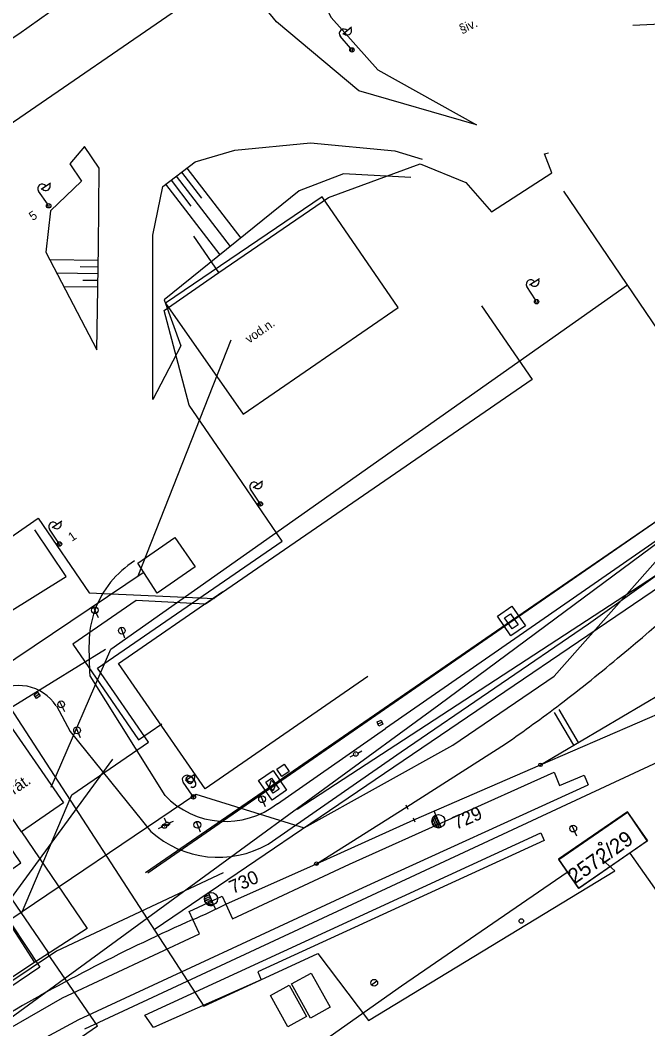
# Model space of a CAD drawing. Extents: x -469926 to -462499, y -1098642 to -1092733.
# Drawn here: x -464375.3 to -464305, y -1094689.1 to -1094576.2 of the extents above; entities that cross this region are included whole.
import ezdxf

# ---------------------------------------------------------------- set-up
doc = ezdxf.new("R2010")
doc.units = 0
for name, color, linetype in [('Vrstva 1', 7, 'Continuous'), ('Vrstva 12', 7, 'Continuous'), ('Vrstva 13', 7, 'Continuous'), ('Vrstva 14', 7, 'Continuous'), ('Vrstva 16', 7, 'Continuous'), ('Vrstva 2', 7, 'Continuous'), ('Vrstva 20', 7, 'Continuous'), ('Vrstva 25', 7, 'Continuous'), ('Vrstva 34', 7, 'Continuous'), ('Vrstva 40', 7, 'Continuous'), ('Vrstva 42', 7, 'Continuous'), ('Vrstva 48', 7, 'Continuous'), ('Vrstva 50', 7, 'Continuous'), ('Vrstva 51', 7, 'Continuous'), ('Vrstva 52', 7, 'Continuous'), ('Vrstva 54', 7, 'Continuous'), ('Vrstva 55', 7, 'Continuous'), ('Vrstva 6', 7, 'Continuous'), ('Vrstva 60', 7, 'Continuous'), ('Vrstva 62', 7, 'Continuous'), ('Vrstva 7', 7, 'Continuous'), ('Vrstva 8', 7, 'Continuous')]:
    doc.layers.add(name, color=color, linetype=linetype)

msp = doc.modelspace()

# ---------------------------------------------------------------- linework, layer by layer
at = {"layer": 'Vrstva 1'}
for p, q in [((-464307.3, -1094664.85), (-464315.02, -1094670.16)), ((-464305.07, -1094668.08), (-464307.3, -1094664.85)), ((-464312.76, -1094673.4), (-464305.07, -1094668.08)), ((-464380.68, -1094670.89), (-464373.11, -1094682.24)), ((-464315.02, -1094670.16), (-464312.76, -1094673.4)), ((-464373.11, -1094682.24), (-464422.24, -1094715.06))]:
    msp.add_line(p, q, dxfattribs=at)
for points in [[(-464282.2, -1094575.65), (-464306.7, -1094576.81)], [(-464317.03, -1094659.58), (-464303.36, -1094651.53), (-464289.41, -1094643.43)], [(-464352.29, -1094675.19), (-464342.14, -1094670.65), (-464331.22, -1094665.73), (-464317.03, -1094659.58), (-464302.54, -1094653.31), (-464287.63, -1094646.95)], [(-464368.09, -1094689.14), (-464298.89, -1094656.92)], [(-464342.14, -1094670.65), (-464332.01, -1094664.3), (-464320.96, -1094657.24)]]:
    msp.add_lwpolyline(points, dxfattribs=at)
for centre, radius, start, end in [((-464396.91, -1094584.41), 101.16, 293.8748, 296.1727), ((-464270.44, -1094870.14), 211.32, 113.8748, 120.5069)]:
    msp.add_arc(centre, radius, start, end, dxfattribs=at)
at = {"layer": 'Vrstva 12'}
for points in [[(-464386.8, -1094650), (-464387.29, -1094649.15), (-464370.17, -1094638.49), (-464373.69, -1094633.28)], [(-464320.23, -1094641.83), (-464318.72, -1094644.03), (-464320.34, -1094645.13), (-464321.84, -1094642.93), (-464320.23, -1094641.83)], [(-464320.39, -1094642.66), (-464319.54, -1094643.9), (-464320.2, -1094644.35), (-464321.05, -1094643.11), (-464320.39, -1094642.66)], [(-464345.75, -1094659.49), (-464345.19, -1094660.32), (-464346.03, -1094660.89), (-464346.59, -1094660.06), (-464345.75, -1094659.49)], [(-464347, -1094660.23), (-464345.5, -1094662.43), (-464347.11, -1094663.53), (-464348.62, -1094661.33), (-464347, -1094660.23)], [(-464347.16, -1094661.06), (-464346.32, -1094662.3), (-464346.98, -1094662.75), (-464347.82, -1094661.52), (-464347.16, -1094661.06)], [(-464347.09, -1094661.37), (-464346.75, -1094661.85), (-464346.99, -1094662.5), (-464347.39, -1094661.98), (-464347.16, -1094661.25)], [(-464375.18, -1094667.07), (-464367.83, -1094677.92), (-464373.72, -1094681.72)]]:
    msp.add_lwpolyline(points, dxfattribs=at)
at = {"layer": 'Vrstva 13'}
for p, q in [((-464367.53, -1094649.61), (-464359.12, -1094663)), ((-464346.51, -1094663.93), (-464334.41, -1094655.53)), ((-464347.54, -1094668.45), (-464332.63, -1094658.11))]:
    msp.add_line(p, q, dxfattribs=at)
msp.add_lwpolyline([(-464371.27, -1094652.98), (-464369.73, -1094655.84), (-464360.69, -1094667.03)], dxfattribs=at)
for centre, radius, start, end in [((-464356.72, -1094645.98), 10.89, 122.0941, 160.1247), ((-464356.64, -1094646.01), 10.97, 160.1247, 179.3689), ((-464314.25, -1094646.48), 53.37, 179.369, 183.3692), ((-464375.46, -1094655.68), 4.97, 32.9478, 126.1703), ((-464352.3, -1094656.47), 9.44, 223.7311, 307.8653), ((-464353.14, -1094658.69), 11.25, 227.8248, 299.8248)]:
    msp.add_arc(centre, radius, start, end, dxfattribs=at)
at = {"layer": 'Vrstva 14'}
msp.add_line((-464319.18, -1094677.07), (-464319.18, -1094677.07), dxfattribs=at)
msp.add_circle((-464319.18, -1094677.07), 0.25, dxfattribs=at)
at = {"layer": 'Vrstva 16'}
for p, q in [((-464367.12, -1094641.94), (-464366.61, -1094643.08)), ((-464364.07, -1094644.21), (-464363.65, -1094645.38)), ((-464370.91, -1094652.48), (-464370.35, -1094653.6)), ((-464369.11, -1094655.37), (-464368.61, -1094656.52)), ((-464337.95, -1094658.49), (-464338.4, -1094658.71)), ((-464337.75, -1094658.38), (-464337.71, -1094658.36)), ((-464337.51, -1094658.26), (-464337.06, -1094658.03)), ((-464348.38, -1094663.09), (-464347.88, -1094664.24)), ((-464359.4, -1094666.54), (-464359.86, -1094666.73)), ((-464359.09, -1094666.3), (-464359.58, -1094666.5)), ((-464359.19, -1094666.45), (-464359.15, -1094666.43)), ((-464358.97, -1094666.01), (-464359.16, -1094665.54)), ((-464358.94, -1094666.35), (-464358.48, -1094666.16)), ((-464358.86, -1094666.21), (-464358.91, -1094666.23)), ((-464358.19, -1094665.94), (-464358.67, -1094666.13)), ((-464355.61, -1094665.94), (-464355.17, -1094667.1)), ((-464313.52, -1094666.38), (-464313.01, -1094667.52))]:
    msp.add_line(p, q, dxfattribs=at)
for points in [[(-464373.64, -1094651.95), (-464373.78, -1094651.75), (-464373.37, -1094651.46), (-464373.09, -1094651.87), (-464373.49, -1094652.16), (-464373.64, -1094651.95), (-464373.23, -1094651.66)], [(-464335.24, -1094655.01), (-464335.34, -1094654.78), (-464334.88, -1094654.58), (-464334.68, -1094655.04), (-464335.14, -1094655.24), (-464335.24, -1094655.01), (-464334.78, -1094654.81)]]:
    msp.add_lwpolyline(points, dxfattribs=at)
for centre, radius in [((-464366.96, -1094642.28), 0.375), ((-464363.94, -1094644.56), 0.375), ((-464370.74, -1094652.81), 0.375), ((-464368.96, -1094655.72), 0.375), ((-464337.73, -1094658.37), 0.25), ((-464348.23, -1094663.44), 0.375), ((-464359.17, -1094666.44), 0.25), ((-464358.88, -1094666.22), 0.225), ((-464355.48, -1094666.29), 0.375), ((-464313.36, -1094666.72), 0.375)]:
    msp.add_circle(centre, radius, dxfattribs=at)
at = {"layer": 'Vrstva 2'}
for p, q in [((-464328.81, -1094665.24), (-464329.16, -1094666.13)), ((-464328.67, -1094665.41), (-464329.04, -1094666.34)), ((-464328.76, -1094665.22), (-464328.96, -1094664.75)), ((-464328.76, -1094665.22), (-464328.17, -1094666.56)), ((-464328.76, -1094665.22), (-464328.76, -1094665.22)), ((-464328.17, -1094666.56), (-464328.76, -1094665.22)), ((-464328.57, -1094665.66), (-464328.89, -1094666.48)), ((-464328.46, -1094665.9), (-464328.73, -1094666.57)), ((-464328.36, -1094666.14), (-464328.54, -1094666.61)), ((-464328.25, -1094666.39), (-464328.34, -1094666.61)), ((-464353.95, -1094674.58), (-464354.62, -1094674.32)), ((-464354.06, -1094674.34), (-464354.53, -1094674.16)), ((-464354.17, -1094674.1), (-464354.39, -1094674.01)), ((-464353.66, -1094675.27), (-464354.24, -1094673.92)), ((-464354.24, -1094673.92), (-464353.66, -1094675.27)), ((-464353.85, -1094674.83), (-464354.67, -1094674.5)), ((-464353.74, -1094675.07), (-464354.67, -1094674.7)), ((-464353.71, -1094675.28), (-464354.6, -1094674.94)), ((-464353.66, -1094675.27), (-464353.46, -1094675.74)), ((-464353.66, -1094675.27), (-464353.66, -1094675.27))]:
    msp.add_line(p, q, dxfattribs=at)
for centre in [(-464328.47, -1094665.89), (-464353.95, -1094674.59)]:
    msp.add_circle(centre, 0.731, dxfattribs=at)
for centre, start, end in [((-464328.47, -1094665.89), 113.4656, 293.4265), ((-464353.95, -1094674.6), 113.4054, 293.3662)]:
    msp.add_arc(centre, 0.732, start, end, dxfattribs=at)
at = {"layer": 'Vrstva 20'}
msp.add_lwpolyline([(-464361.28, -1094671.62), (-464347.04, -1094661.81), (-464320.29, -1094643.44), (-464303.73, -1094632.07), (-464287.49, -1094620.63), (-464261.25, -1094601.51), (-464227.1, -1094576.89), (-464220.3, -1094553.85), (-464212.28, -1094525.8), (-464201.75, -1094516.8), (-464195.78, -1094512.67), (-464189.47, -1094508.29), (-464182.85, -1094503.88), (-464176.7, -1094499.47)], dxfattribs=at)
at = {"layer": 'Vrstva 25'}
msp.add_circle((-464310.35, -1094668.41), 0.175, dxfattribs=at)
at = {"layer": 'Vrstva 34'}
msp.add_line((-464335.96, -1094684.22), (-464335.37, -1094683.75), dxfattribs=at)
msp.add_circle((-464335.66, -1094683.98), 0.376, dxfattribs=at)
at = {"layer": 'Vrstva 40'}
for p, q in [((-464291.06, -1094629.82), (-464314.41, -1094595.34)), ((-464344.28, -1094664.53), (-464253.1, -1094605.07)), ((-464365.19, -1094646.62), (-464307.29, -1094605.85)), ((-464446.78, -1094696.56), (-464365.76, -1094646.62)), ((-464371.87, -1094662.08), (-464365.19, -1094646.62))]:
    msp.add_line(p, q, dxfattribs=at)
at = {"layer": 'Vrstva 42'}
for p, q in [((-464362.12, -1094638.42), (-464351.68, -1094611.99)), ((-464360.33, -1094678), (-464287.69, -1094628.74)), ((-464445.75, -1094694.74), (-464361.44, -1094637.96)), ((-464378.77, -1094649.63), (-464354.74, -1094686.6)), ((-464364.99, -1094658.95), (-464378.14, -1094676.92)), ((-464308.71, -1094671.46), (-464310.4, -1094669.96)), ((-464336.29, -1094688.22), (-464308.71, -1094671.46)), ((-464354.74, -1094686.6), (-464341.97, -1094680.69)), ((-464341.97, -1094680.69), (-464336.29, -1094688.22))]:
    msp.add_line(p, q, dxfattribs=at)
at = {"layer": 'Vrstva 48'}
for points in [[(-464356.65, -1094592.77), (-464350.62, -1094600.61)], [(-464358.43, -1094594.13), (-464356.21, -1094597.04)], [(-464357.84, -1094593.68), (-464351.79, -1094601.55)], [(-464357.24, -1094593.22), (-464355, -1094596.15)], [(-464359.03, -1094594.59), (-464352.95, -1094602.49)], [(-464366.58, -1094603.12), (-464372.01, -1094603.03)], [(-464366.6, -1094603.87), (-464368.61, -1094603.84)], [(-464366.61, -1094604.62), (-464371.23, -1094604.54)], [(-464366.62, -1094605.37), (-464368.31, -1094605.34)], [(-464366.64, -1094606.12), (-464370.44, -1094606.06)]]:
    msp.add_lwpolyline(points, dxfattribs=at)
at = {"layer": 'Vrstva 50'}
for p, q in [((-464328.43, -1094652.88), (-464301.2, -1094632.69)), ((-464386.42, -1094695.21), (-464328.43, -1094652.88))]:
    msp.add_line(p, q, dxfattribs=at)
at = {"layer": 'Vrstva 51'}
for p, q in [((-464315.5, -1094649.66), (-464286.1, -1094616.43)), ((-464326.86, -1094657.39), (-464315.5, -1094649.66)), ((-464343.53, -1094666.64), (-464326.86, -1094657.39)), ((-464378.98, -1094678.6), (-464355.65, -1094662.85)), ((-464355.65, -1094662.85), (-464343.53, -1094666.64))]:
    msp.add_line(p, q, dxfattribs=at)
at = {"layer": 'Vrstva 52'}
msp.add_line((-464402.82, -1094605.98), (-464067.44, -1094375.41), dxfattribs=at)
at = {"layer": 'Vrstva 54'}
for p, q in [((-464353.06, -1094604.48), (-464355.86, -1094600.39)), ((-464375.17, -1094676.23), (-464369.54, -1094662.93))]:
    msp.add_line(p, q, dxfattribs=at)
for points in [[(-464325.41, -1094594.4), (-464322.54, -1094597.67), (-464315.76, -1094593.31), (-464316.6, -1094591.19), (-464316.12, -1094591.05)], [(-464369.54, -1094662.93), (-464360.97, -1094657.04), (-464366.65, -1094648.77), (-464345.96, -1094634.55), (-464351.03, -1094627.17), (-464351.01, -1094627.16), (-464356.39, -1094619.33), (-464359.19, -1094608.7), (-464353.06, -1094604.48), (-464340.79, -1094596.06), (-464330.52, -1094592.28), (-464325.41, -1094594.4)], [(-464323.65, -1094608.19), (-464317.97, -1094616.45), (-464354.58, -1094641.6), (-464362.34, -1094641.19), (-464369.44, -1094646.06), (-464362.07, -1094656.79), (-464359.45, -1094654.99)], [(-464378.26, -1094635.37), (-464373.32, -1094631.97), (-464367.59, -1094640.32), (-464353.55, -1094640.95)], [(-464366.67, -1094688.82), (-464372.27, -1094680.67), (-464372.17, -1094680.6), (-464377.83, -1094672.36), (-464375.24, -1094670.57), (-464379.08, -1094664.98), (-464377.43, -1094663.85)], [(-464352.59, -1094671.69), (-464371.25, -1094680.43), (-464455.67, -1094737.01)], [(-464456.46, -1094736.18), (-464428.14, -1094716.72), (-464421.45, -1094726.45), (-464366.67, -1094688.82)]]:
    msp.add_lwpolyline(points, dxfattribs=at)
at = {"layer": 'Vrstva 55'}
for p, q in [((-464339.19, -1094577.79), (-464338.21, -1094576.95)), ((-464338.32, -1094579.35), (-464339.46, -1094578.02)), ((-464338.29, -1094579.75), (-464338.26, -1094579.31)), ((-464338.1, -1094579.78), (-464338.07, -1094579.3)), ((-464372.28, -1094596.78), (-464373.28, -1094595.35)), ((-464372.99, -1094595.15), (-464371.92, -1094594.41)), ((-464372.29, -1094597.19), (-464372.22, -1094596.75)), ((-464372.11, -1094597.24), (-464372.03, -1094596.77)), ((-464318.25, -1094605.85), (-464317.16, -1094605.15)), ((-464317.61, -1094607.52), (-464318.55, -1094606.04)), ((-464317.63, -1094607.92), (-464317.54, -1094607.49)), ((-464317.45, -1094607.98), (-464317.35, -1094607.51)), ((-464349.24, -1094628.52), (-464348.17, -1094627.79)), ((-464348.55, -1094630.16), (-464349.54, -1094628.71)), ((-464348.57, -1094630.56), (-464348.49, -1094630.13)), ((-464348.39, -1094630.62), (-464348.3, -1094630.15)), ((-464371.76, -1094633.01), (-464370.68, -1094632.28)), ((-464371.07, -1094634.66), (-464372.05, -1094633.21)), ((-464371.09, -1094635.06), (-464371.01, -1094634.62)), ((-464370.91, -1094635.11), (-464370.82, -1094634.64)), ((-464313.3, -1094657.39), (-464315.46, -1094653.72)), ((-464346.51, -1094663.93), (-464334.41, -1094655.53))]:
    msp.add_line(p, q, dxfattribs=at)
for points in [[(-464396.3, -1094581.85), (-464377.64, -1094570.43), (-464358.47, -1094558.78), (-464352.96, -1094558.85), (-464348.14, -1094561.02), (-464340.47, -1094575.93), (-464335.24, -1094581.78), (-464324.19, -1094587.93)], [(-464324.19, -1094587.93), (-464337.39, -1094584.14), (-464346.6, -1094576.38), (-464356.04, -1094564.9), (-464359.26, -1094566.26), (-464375.48, -1094577.78), (-464381.81, -1094581.85), (-464381.18, -1094576.78), (-464381.98, -1094574.18), (-464395.53, -1094583.2)], [(-464366.75, -1094613.13), (-464366.56, -1094601.57), (-464366.48, -1094592.79), (-464368.13, -1094590.37), (-464369.75, -1094592.31)], [(-464360.47, -1094618.68), (-464360.47, -1094600.29), (-464359.36, -1094594.84), (-464355.73, -1094592.07), (-464351.29, -1094590.76), (-464342.8, -1094589.94), (-464333.34, -1094590.84), (-464330.28, -1094591.76)], [(-464369.75, -1094592.31), (-464368.46, -1094594.23)], [(-464368.46, -1094594.23), (-464371.92, -1094597.57), (-464372.46, -1094602.17), (-464366.75, -1094613.13)], [(-464331.56, -1094593.82), (-464339.12, -1094593.43), (-464344.09, -1094595.33), (-464359.2, -1094607.54), (-464357.32, -1094612.66), (-464360.47, -1094618.68)], [(-464341.51, -1094595.98), (-464359.03, -1094607.91), (-464350.34, -1094620.33), (-464332.98, -1094608.38), (-464341.51, -1094595.98)], [(-464300.25, -1094624.13), (-464298.88, -1094627.32), (-464299.01, -1094629.74), (-464300.3, -1094631.88), (-464334.41, -1094655.53)], [(-464332.63, -1094658.11), (-464311.67, -1094643.79), (-464290.04, -1094628.36)], [(-464342.14, -1094670.65), (-464332.01, -1094664.3), (-464320.96, -1094657.24)]]:
    msp.add_lwpolyline(points, dxfattribs=at)
for centre in [(-464338.16, -1094579.54), (-464338.16, -1094579.54), (-464372.14, -1094596.99), (-464372.14, -1094596.99), (-464317.47, -1094607.73), (-464317.47, -1094607.73), (-464348.42, -1094630.37), (-464348.42, -1094630.37), (-464370.93, -1094634.86), (-464370.93, -1094634.86)]:
    msp.add_circle(centre, 0.25, dxfattribs=at)
for centre, start, end in [((-464339.08, -1094577.7), 40.6769, 220.6769), ((-464338.7, -1094577.37), 219.9743, 41.3795), ((-464372.87, -1094595.06), 34.7642, 214.7642), ((-464372.45, -1094594.78), 214.0616, 35.4668), ((-464318.13, -1094605.77), 32.5546, 212.5546), ((-464317.7, -1094605.51), 211.852, 33.2571), ((-464349.12, -1094628.43), 34.0437, 214.0437), ((-464348.7, -1094628.16), 213.3411, 34.7463), ((-464371.64, -1094632.92), 34.0437, 214.0437), ((-464371.22, -1094632.65), 213.3411, 34.7463)]:
    msp.add_arc(centre, 0.5, start, end, dxfattribs=at)
msp.add_spline([(-464320.96, -1094657.24), (-464314.83, -1094652.8), (-464307.98, -1094647.3), (-464295.83, -1094636.26), (-464289.84, -1094629.69)], degree=3, dxfattribs=at)
at = {"layer": 'Vrstva 6'}
for p, q in [((-464356.79, -1094661.33), (-464355.73, -1094660.59)), ((-464356.07, -1094662.97), (-464357.08, -1094661.54)), ((-464356.08, -1094663.37), (-464356, -1094662.94)), ((-464355.9, -1094663.42), (-464355.81, -1094662.95))]:
    msp.add_line(p, q, dxfattribs=at)
for points in [[(-464362.15, -1094637.02), (-464357.99, -1094634.14), (-464355.72, -1094637.43), (-464359.98, -1094640.37), (-464362.15, -1094637.02)], [(-464364.33, -1094648.25), (-464352.61, -1094640.17)], [(-464336.37, -1094649.71), (-464354.62, -1094662.28), (-464364.33, -1094648.25)], [(-464381.5, -1094657.89), (-464376.84, -1094654.65), (-464370.49, -1094663.84), (-464375.18, -1094667.07), (-464381.5, -1094657.89)], [(-464314.97, -1094670.19), (-464307.28, -1094664.87), (-464305.06, -1094668.08), (-464312.74, -1094673.41), (-464314.97, -1094670.19)], [(-464427.73, -1094707.19), (-464432.64, -1094710.45), (-464440.42, -1094698.69), (-464435.35, -1094695.22), (-464430.1, -1094703.36), (-464380.78, -1094670.81), (-464373.72, -1094681.72), (-464422.88, -1094714.42), (-464427.73, -1094707.19)], [(-464347.29, -1094685.42), (-464345.2, -1094684.26), (-464343.25, -1094687.75), (-464345.35, -1094688.92), (-464347.29, -1094685.42)]]:
    msp.add_lwpolyline(points, dxfattribs=at)
msp.add_circle((-464355.92, -1094663.17), 0.25, dxfattribs=at)
msp.add_circle((-464355.92, -1094663.17), 0.25, dxfattribs=at)
for centre, start, end in [((-464356.67, -1094661.25), 35.124, 215.124), ((-464356.25, -1094660.97), 214.4214, 35.8266)]:
    msp.add_arc(centre, 0.5, start, end, dxfattribs=at)
at = {"layer": 'Vrstva 60'}
msp.add_line((-464361.01, -1094671.68), (-464300.08, -1094629.54), dxfattribs=at)
at = {"layer": 'Vrstva 62'}
for p, q in [((-464313.3, -1094657.39), (-464315.46, -1094653.72)), ((-464312.79, -1094657.08), (-464314.96, -1094653.4))]:
    msp.add_line(p, q, dxfattribs=at)
for points in [[(-464307.02, -1094669.49), (-464303.8, -1094674.01), (-464273.69, -1094653.53), (-464271.24, -1094657.15)], [(-464356.39, -1094676), (-464352.71, -1094674.29), (-464352.29, -1094675.19), (-464351.54, -1094676.81), (-464338.42, -1094670.71), (-464315.52, -1094660.4), (-464314.91, -1094661.88), (-464312.16, -1094660.75), (-464311.71, -1094661.83)], [(-464410.35, -1094706.08), (-464406.85, -1094711.36), (-464400.12, -1094707.06), (-464400.64, -1094706.21), (-464384.79, -1094695.5), (-464383.94, -1094696.66), (-464378.88, -1094693.53), (-464368.77, -1094688.1), (-464336.89, -1094673.32), (-464311.71, -1094661.83)], [(-464361.38, -1094687.61), (-464317.01, -1094667.18), (-464316.64, -1094668.04), (-464348.69, -1094682.76), (-464348.34, -1094683.64), (-464360.4, -1094689), (-464361.38, -1094687.61)], [(-464353.18, -1094698.79), (-464350.5, -1094696.94), (-464332.61, -1094684.33), (-464314.03, -1094671.61)], [(-464382.59, -1094687.62), (-464380.22, -1094691.18), (-464370.59, -1094685.67), (-464355.22, -1094678.52), (-464355.97, -1094676.91), (-464356.39, -1094676)], [(-464342.73, -1094682.89), (-464340.6, -1094686.73), (-464342.8, -1094687.95), (-464344.93, -1094684.11), (-464342.73, -1094682.89)]]:
    msp.add_lwpolyline(points, dxfattribs=at)
at = {"layer": 'Vrstva 8'}
for p, q in [((-464317.03, -1094659.58), (-464317.03, -1094659.58)), ((-464332.11, -1094664.07), (-464331.91, -1094664.53)), ((-464332.01, -1094664.3), (-464332.01, -1094664.3)), ((-464331.31, -1094665.5), (-464331.13, -1094665.97)), ((-464331.22, -1094665.73), (-464331.22, -1094665.73)), ((-464342.14, -1094670.65), (-464342.14, -1094670.65))]:
    msp.add_line(p, q, dxfattribs=at)
for centre in [(-464317.03, -1094659.58), (-464342.14, -1094670.65)]:
    msp.add_circle(centre, 0.2, dxfattribs=at)

# ---------------------------------------------------------------- texts
at = {"layer": 'Vrstva 2'}
for s, rotation, p in [('729', 23.4105, (-464326.48, -1094666.87)), ('730', 24.1832, (-464351.51, -1094674.06))]:
    msp.add_text(s, height=1.5, rotation=rotation, dxfattribs=at).set_placement(p)
at = {"layer": 'Vrstva 50'}
msp.add_text('2572/29', height=1.7, rotation=35.235, dxfattribs=at).set_placement((-464313.2, -1094672.98))
at = {"layer": 'Vrstva 55'}
for s, rotation, p in [('§iv.', 23.1322, (-464325.89, -1094577.71)), ('5', 33.6853, (-464373.93, -1094598.71)), ('vod.n.', 34.9266, (-464349.68, -1094612.44)), ('1', 34.1454, (-464369.53, -1094634.62))]:
    msp.add_text(s, height=1, rotation=rotation, dxfattribs=at).set_placement(p)
at = {"layer": 'Vrstva 7'}
for s, height, rotation, p in [('9', 1.5, 34.1454, (-464356.21, -1094662.39)), ('vrát.', 1.25, 34.3193, (-464376.7, -1094663.43))]:
    msp.add_text(s, height=height, rotation=rotation, dxfattribs=at).set_placement(p)

doc.saveas('drawing.dxf')
